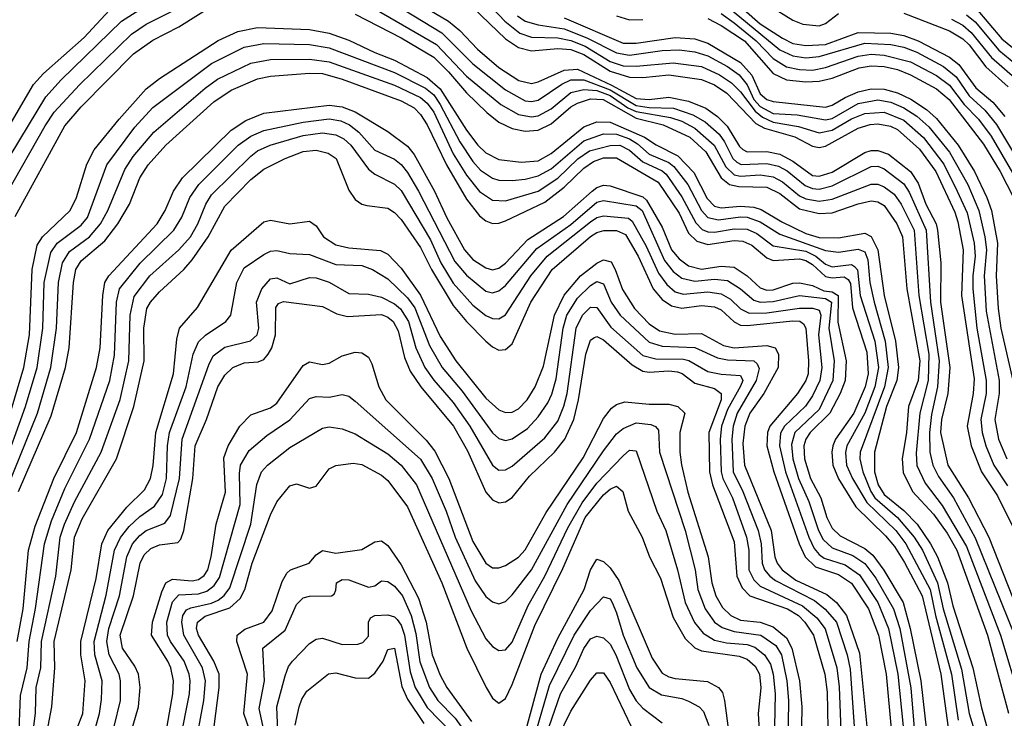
# Model space of a CAD drawing. Header units: inches. Extents: x 990535 to 1117859, y 769386 to 892122.
# Tile 665 of 1056: x 1091742 to 1094757, y 825535 to 827675. Entities that reach past the tile are written whole.
import ezdxf

# ---------------------------------------------------------------- set-up
doc = ezdxf.new("R2010")
doc.units = ezdxf.units.IN
doc.header["$MEASUREMENT"] = 0
doc.layers.add('B0892', color=7, linetype='Continuous')

msp = doc.modelspace()

# ---------------------------------------------------------------- linework, layer by layer
at = {"layer": 'B0892', "color": 5}
for points, elevation in [([(1092830, 827760.2), (1093034.7, 827634.7), (1093130, 827539.4), (1093230, 827459.5), (1093290, 827426.5), (1093310, 827424.2), (1093330, 827428.5), (1093402.4, 827477.6), (1093429.9, 827490), (1093470, 827490.9), (1093550, 827459.8), (1093630, 827412.3), (1093670, 827406), (1093744, 827404), (1093803.4, 827383.4), (1093841.4, 827361.4), (1093883.9, 827323.9), (1093900.7, 827300.7), (1093926.5, 827250), (1093938.5, 827238.5), (1093951.2, 827231.2), (1094030, 827234), (1094065.8, 827225.8), (1094092, 827212), (1094147.2, 827167.2), (1094170, 827157.8), (1094190, 827155.8), (1094230, 827165.8), (1094350, 827224.8), (1094370, 827225.7), (1094390, 827218.2), (1094450, 827171.9), (1094466.2, 827146.2), (1094518.6, 827030), (1094531, 826810), (1094557.6, 826630), (1094553, 826550), (1094534, 826466), (1094528.3, 826410), (1094529.6, 826350), (1094538.3, 826310), (1094555.8, 826275.8), (1094601.8, 826210), (1094668.2, 826088.2), (1094788.6, 825790)], 4660), ([(1093153.8, 827750), (1093228, 827670), (1093273.4, 827633.4), (1093310, 827621.6), (1093390, 827619), (1093430, 827610.9), (1093473.5, 827593.5), (1093550, 827547), (1093590, 827533.4), (1093630, 827532.6), (1093743, 827543), (1093830, 827531.6), (1093885.5, 827505.5), (1093921.8, 827481.8), (1093950, 827454.1), (1093994.3, 827394.3), (1094016.6, 827376.6), (1094050, 827360.5), (1094127.3, 827347.3), (1094190, 827327.7), (1094230, 827336), (1094290, 827370.6), (1094330, 827387.6), (1094390, 827391.3), (1094450, 827367.2), (1094510, 827313.8), (1094572.1, 827232.1), (1094613.4, 827150), (1094643.3, 827083.3), (1094665.1, 826990), (1094667.8, 826950), (1094660.7, 826890), (1094661.1, 826850), (1094673.5, 826730), (1094702, 826570), (1094701.8, 826530), (1094685.8, 826450), (1094689.2, 826410), (1094700.5, 826370), (1094725.4, 826310), (1094767, 826247)], 4740), ([(1093910, 827750.8), (1094010, 827661.9), (1094077.7, 827617.7), (1094110, 827602.1), (1094150, 827596.1), (1094210, 827598.6), (1094310, 827635.7), (1094410, 827633.7), (1094450, 827625.8), (1094493.6, 827610), (1094590, 827560.2), (1094617.8, 827537.8), (1094670, 827466.3), (1094721.8, 827421.8), (1094758.6, 827378.6)], 4880), ([(1091658.6, 827170), (1091821.9, 827438.1), (1091868.8, 827490), (1092053.6, 827670), (1092130, 827718.4)], 4660), ([(1091688.3, 827311.7), (1091784.2, 827475.8), (1091815.1, 827510), (1091939.4, 827620.6), (1092030, 827716.7)], 4680), ([(1091700.8, 827139.2), (1091820.2, 827350), (1091848.2, 827391.8), (1091925.1, 827474.9), (1092084.3, 827630), (1092130, 827661.2), (1092230, 827711.2)], 4640), ([(1091727.9, 827072.1), (1091880.4, 827350), (1091930, 827407.4), (1092091.1, 827570), (1092150, 827612), (1092230, 827653.2), (1092350, 827728.3)], 4620), ([(1092810, 827719.3), (1093018.3, 827598.3), (1093110, 827502), (1093215.2, 827415.2), (1093270, 827384.1), (1093310, 827377.4), (1093330, 827380.7), (1093370, 827401.8), (1093430, 827451.2), (1093470, 827461.3), (1093510, 827457.4), (1093550, 827442.2), (1093605, 827405), (1093630, 827393.4), (1093735.3, 827375.3), (1093770, 827363.5), (1093810, 827342.6), (1093869.2, 827290), (1093904.5, 827224.5), (1093930, 827200), (1093950, 827195), (1094010, 827199.2), (1094050, 827193.7), (1094078.6, 827178.6), (1094130, 827134.9), (1094150, 827125.9), (1094190, 827118.7), (1094230, 827124.6), (1094350, 827171.1), (1094370, 827170.6), (1094390, 827162.8), (1094420, 827140), (1094441.2, 827110), (1094481.5, 827030), (1094495.9, 826830), (1094526.4, 826650), (1094524.7, 826570), (1094498.3, 826470), (1094487.1, 826347.1), (1094489.7, 826309.7), (1094515.2, 826255.2), (1094566.9, 826186.9), (1094641.3, 826061.2), (1094746.1, 825790), (1094805.9, 825590)], 4640), ([(1092963.9, 827723.9), (1093055.8, 827670), (1093090, 827641.1), (1093144.1, 827584.1), (1093210, 827527.9), (1093271.2, 827488.8), (1093310, 827479.5), (1093330, 827483.9), (1093410, 827519.9), (1093450, 827522.7), (1093554.6, 827474.5), (1093630, 827432.9), (1093669.7, 827430.3), (1093730, 827437.1), (1093790, 827425.1), (1093843.8, 827403.8), (1093878.7, 827378.7), (1093908.9, 827348.9), (1093946.7, 827286.7), (1093957, 827277), (1093970, 827270), (1094030, 827270.6), (1094070, 827263.2), (1094110, 827241.9), (1094170, 827198), (1094190, 827195.7), (1094230, 827207.5), (1094330, 827268.1), (1094350, 827273.7), (1094370, 827274.1), (1094402.7, 827262.7), (1094470, 827210.1), (1094493.7, 827173.7), (1094517.4, 827110), (1094549.1, 827050), (1094553.2, 827030), (1094562.7, 826930), (1094562.4, 826810), (1094590.6, 826610), (1094584.5, 826530), (1094565.4, 826450), (1094562, 826410), (1094584.9, 826310), (1094647.7, 826210), (1094710.3, 826090), (1094857.4, 825717.4)], 4680), ([(1093131.2, 827711.2), (1093230, 827615.7), (1093270, 827589.8), (1093310, 827579.3), (1093390, 827586.1), (1093430, 827583.1), (1093470, 827568), (1093550, 827517.3), (1093610, 827498.6), (1093650, 827498.1), (1093730, 827506.3), (1093830, 827491.6), (1093870, 827475), (1093907.6, 827450), (1093996.3, 827356.3), (1094022.9, 827342.9), (1094115.5, 827315.5), (1094170, 827286.9), (1094190, 827283.1), (1094210, 827287.3), (1094310, 827342.2), (1094346.4, 827353.6), (1094370, 827355.6), (1094408.8, 827348.8), (1094430, 827338.7), (1094498.2, 827278.2), (1094547.9, 827210), (1094605.7, 827085.7), (1094615.6, 827055.6), (1094631.2, 826970), (1094626.7, 826830), (1094665.2, 826574.8), (1094662.2, 826530), (1094643.3, 826430), (1094655.5, 826370), (1094688, 826290), (1094736.2, 826216.1), (1094789.6, 826109.6)], 4720), ([(1093912.4, 827712.4), (1094070, 827582.3), (1094110, 827564.4), (1094150, 827558.2), (1094190, 827561.7), (1094330, 827602.7), (1094410, 827598.7), (1094450, 827590.4), (1094490, 827574.9), (1094571.1, 827531.1), (1094610, 827499.8), (1094650, 827441.7), (1094698.1, 827398.1), (1094733.7, 827353.7), (1094844.2, 827170)], 4860), ([(1094037.8, 827717.8), (1094110, 827673.3), (1094140.9, 827660.9), (1094190, 827655.8), (1094210, 827663.1), (1094250, 827693.4)], 4920), ([(1094670, 827709.6), (1094750, 827616.3), (1094831.5, 827550), (1094890, 827481.2), (1094948.8, 827368.7), (1095005.1, 827290), (1095079.4, 827139.4), (1095098.6, 827070), (1095125.7, 826925.7), (1095181.7, 826790), (1095230, 826713.9), (1095290, 826634.1), (1095330, 826590.1), (1095385.4, 826545.4), (1095410, 826531.8), (1095430, 826528), (1095570, 826556.9), (1095670, 826555.6), (1095744.1, 826560.5)], 4980), ([(1092770, 827691.7), (1092910, 827618.9), (1093010, 827560.4), (1093055.3, 827515.3), (1093110, 827450.8), (1093172.8, 827390), (1093210, 827360.5), (1093250, 827341.5), (1093290, 827332.8), (1093330, 827336.7), (1093370, 827355.8), (1093430, 827407.7), (1093450, 827419.5), (1093490, 827431.8), (1093529.4, 827430.6), (1093630, 827372.6), (1093712.3, 827352.3), (1093794.6, 827314.6), (1093843, 827270), (1093890.5, 827190.5), (1093915.5, 827170), (1093944.1, 827164.1), (1094030, 827162.3), (1094070, 827142.6), (1094130, 827095.7), (1094190, 827081.5), (1094230, 827083), (1094310, 827111.2), (1094350, 827119.9), (1094370, 827117), (1094390, 827105.4), (1094428.8, 827050), (1094445.9, 827010), (1094458.6, 826850), (1094499, 826630), (1094493.7, 826570), (1094463.6, 826490), (1094457.9, 826410), (1094444.4, 826330), (1094447.7, 826287.7), (1094476.8, 826230), (1094540.2, 826160.2), (1094582, 826102), (1094611.7, 826050), (1094705.7, 825790), (1094770, 825550.8)], 4620), ([(1093266.2, 827686.3), (1093290, 827670.3), (1093330, 827658.8), (1093410, 827646.2), (1093479.3, 827619.3), (1093570, 827573.5), (1093610, 827565.6), (1093710, 827580), (1093761.9, 827581.9), (1093810, 827576.2), (1093850, 827563.7), (1093910, 827531.6), (1093945.8, 827505.8), (1093970, 827475.2), (1093990.9, 827430), (1094010, 827409.3), (1094050, 827387.8), (1094122.8, 827382.8), (1094210, 827367.6), (1094230, 827372.2), (1094310, 827417.6), (1094370, 827429.1), (1094410, 827422.4), (1094450, 827405.2), (1094490, 827379.5), (1094526.3, 827346.3), (1094589.3, 827269.3), (1094645.7, 827170), (1094679.1, 827090), (1094697.7, 827010), (1094702.7, 826970), (1094696.2, 826890), (1094702, 826782), (1094741.8, 826570), (1094741.7, 826530), (1094728.1, 826450), (1094739.3, 826390), (1094765.2, 826330)], 4760), ([(1093410, 827680.7), (1093590, 827602.5), (1093630, 827602.6), (1093750, 827620.6), (1093810, 827615.6), (1093850, 827602.9), (1093950, 827543.8), (1093984.4, 827504.4), (1094010, 827448.1), (1094030, 827430.5), (1094050, 827424), (1094210, 827407.2), (1094230, 827412.7), (1094270, 827436.6), (1094310, 827453.8), (1094350, 827463.4), (1094390, 827461.8), (1094430, 827450.9), (1094471, 827431), (1094519.4, 827399.4), (1094550, 827371.8), (1094616.6, 827290), (1094665.7, 827210), (1094704.4, 827130), (1094717.9, 827090), (1094736.3, 826990), (1094732.9, 826890), (1094738.2, 826790), (1094747.2, 826730), (1094783.2, 826570)], 4780), ([(1093570, 827686.3), (1093610, 827674.2), (1093650, 827675.3)], 4820), ([(1093850, 827677.9), (1093890, 827657.2), (1093962, 827610), (1094050, 827510.3), (1094090, 827490.6), (1094150, 827484.6), (1094190, 827486.1), (1094230, 827495.4), (1094313.2, 827526.8), (1094350, 827532.9), (1094390, 827531.1), (1094430, 827522.2), (1094470, 827506.1), (1094550, 827462.5), (1094588.7, 827430), (1094693.5, 827293.5), (1094744.3, 827210), (1094785.1, 827130)], 4820), ([(1093890, 827693.7), (1093930, 827665.5), (1093998, 827610), (1094050, 827555.6), (1094090, 827529.8), (1094130, 827521.9), (1094170, 827520.2), (1094210, 827528.3), (1094310, 827562.7), (1094350, 827568.8), (1094390, 827566.5), (1094470, 827545.3), (1094550, 827503.4), (1094590, 827474.5), (1094634.7, 827414.7), (1094678.9, 827370), (1094717.6, 827317.6), (1094815.6, 827150)], 4840), ([(1094450, 827694.6), (1094590, 827640.2), (1094630, 827616.1), (1094650, 827598), (1094700.6, 827530), (1094769.5, 827469.5)], 4920), ([(1094596.1, 827676.1), (1094630, 827657.7), (1094655.5, 827635.5), (1094718.4, 827558.4), (1094790, 827496.7), (1094830, 827450.1), (1094950, 827249.4), (1094977.6, 827190), (1095027, 827050), (1095050.9, 826870), (1095061.5, 826830), (1095085.3, 826770), (1095210, 826527.1), (1095270, 826454.5), (1095330, 826405), (1095370, 826388.5), (1095390, 826390.5), (1095410, 826400.6), (1095470.2, 826449.8), (1095530, 826478.5), (1095570, 826490.7), (1095767.5, 826484.8)], 4940), ([(1094642.1, 827690), (1094667.7, 827667.7), (1094740.9, 827580.9), (1094810, 827524), (1094850, 827479.9), (1094883.1, 827430), (1094930, 827338.6), (1094974, 827274), (1095056.1, 827090), (1095090, 826893.7), (1095130, 826783.3), (1095156.7, 826730), (1095244.2, 826590), (1095290, 826531.6), (1095332.5, 826492.5), (1095371.7, 826471.7), (1095410, 826466.5), (1095526.5, 826513.5), (1095570, 826524), (1095670, 826518.6), (1095750, 826522.9), (1095755.9, 826522.4)], 4960), ([(1091708.3, 826451.7), (1091755.2, 826610), (1091772.1, 826710), (1091780.4, 826910), (1091795.6, 826984.4), (1091811.6, 827010), (1091896.6, 827090), (1091915.9, 827130), (1091947.9, 827232.1), (1091970, 827275.7), (1092046.4, 827370), (1092130, 827463), (1092170, 827495), (1092350, 827610.6), (1092410, 827638.5), (1092470, 827651.1), (1092630, 827645.1), (1092690, 827633.6), (1092750, 827612.4), (1092830, 827574), (1092890, 827551), (1092990, 827497.9), (1093030, 827462.7), (1093110, 827336.2), (1093145.3, 827290), (1093170, 827267.1), (1093210, 827246.7), (1093278, 827238.1), (1093330, 827242.6), (1093370, 827265.2), (1093470, 827347), (1093510, 827361.6), (1093550, 827360.8), (1093655.4, 827315.4), (1093691.4, 827291.4), (1093757.7, 827257.7), (1093806.4, 827206.4), (1093847.1, 827127.1), (1093870, 827104.1), (1093890, 827099), (1093950, 827103.9), (1093990, 827101), (1094013.1, 827093.1), (1094076, 827056), (1094150, 827020.3), (1094190, 827008), (1094250, 827006.2), (1094330, 827021), (1094350, 827011.2), (1094369.7, 826969.7), (1094389.9, 826829.9), (1094424.5, 826690), (1094433.1, 826610), (1094427.9, 826570), (1094396.7, 826490), (1094360.1, 826350), (1094360.1, 826290), (1094371.4, 826250), (1094390, 826220.8), (1094450, 826171.3), (1094490.6, 826130), (1094531.3, 826070), (1094552.5, 826030), (1094583, 825950), (1094599.7, 825879.7), (1094661.1, 825690), (1094687.1, 825567.1), (1094730, 825413.5)], 4580), ([(1091614.5, 826085.5), (1091760.5, 826490), (1091795.4, 826610), (1091813, 826730), (1091817.2, 826870), (1091837.9, 826962.1), (1091857.4, 826990), (1091930, 827045.1), (1091950, 827068.5), (1092009.6, 827230.4), (1092094.6, 827345.4), (1092150, 827405.7), (1092330, 827540.4), (1092429.4, 827590.6), (1092490, 827601.6), (1092630, 827598.5), (1092690, 827588.9), (1092890, 827512.7), (1092985.3, 827465.3), (1093010, 827444.8), (1093030, 827415.4), (1093090, 827300.9), (1093130, 827240.3), (1093153.6, 827213.6), (1093190, 827189.4), (1093210, 827183.2), (1093250, 827181.7), (1093290, 827186.2), (1093330, 827196.8), (1093370, 827218.4), (1093470, 827304), (1093530, 827324.9), (1093570, 827324.5), (1093610, 827309.6), (1093634.5, 827294.5), (1093670, 827262.8), (1093730, 827236.9), (1093745.3, 827225.3), (1093787.9, 827170), (1093830, 827090.7), (1093850, 827068.5), (1093881.7, 827061.7), (1093950, 827071.4), (1093970.3, 827070.3), (1094010, 827055.6), (1094070, 827017.7), (1094210, 826967.5), (1094250, 826962.9), (1094310, 826971.5), (1094330, 826963.3), (1094339.3, 826939.3), (1094345.2, 826870), (1094358.5, 826810), (1094393, 826690), (1094401.8, 826610), (1094390.5, 826550), (1094316.1, 826350), (1094314.9, 826330), (1094324, 826290), (1094348.3, 826230), (1094361, 826210), (1094430.5, 826150), (1094481.7, 826090), (1094507.3, 826050), (1094552.8, 825950), (1094570.6, 825870), (1094626, 825686), (1094650, 825550), (1094692.5, 825410)], 4560), ([(1091707.7, 826250), (1091796.6, 826470), (1091838, 826610), (1091855, 826730), (1091860.6, 826870), (1091873.2, 826930), (1091895.1, 826964.8), (1091955.7, 827010), (1091990, 827049.3), (1092011.8, 827090), (1092063.9, 827216.1), (1092090, 827255.4), (1092153.4, 827330), (1092310, 827464.9), (1092347.6, 827492.4), (1092450, 827541.2), (1092510, 827552.5), (1092630, 827553.8), (1092690, 827545.5), (1092890, 827474), (1092970, 827436.9), (1092990, 827419.4), (1093010, 827391), (1093070, 827264.3), (1093110, 827198.7), (1093150, 827148.3), (1093190, 827122.3), (1093230, 827120.4), (1093330, 827149.6), (1093390, 827189.6), (1093451.5, 827248.5), (1093487.3, 827272.7), (1093550, 827289.3), (1093580.2, 827290), (1093610, 827274.8), (1093650, 827239.2), (1093710, 827211.8), (1093721.8, 827201.8), (1093770, 827132.1), (1093812.9, 827052.9), (1093832.4, 827032.4), (1093850, 827025.5), (1093870, 827024.4), (1093930, 827034.3), (1093970, 827032.9), (1093999.4, 827019.4), (1094050, 826982.4), (1094150, 826966), (1094180.2, 826950), (1094210, 826926.1), (1094230, 826918), (1094290, 826924.5), (1094298.9, 826918.9), (1094308.3, 826908.3), (1094316.3, 826830), (1094360.8, 826690), (1094372, 826610), (1094361.2, 826550), (1094330.2, 826469.8), (1094275.4, 826370), (1094270.7, 826349.3), (1094274.4, 826310), (1094292.4, 826270), (1094336.3, 826196.3), (1094424.8, 826110), (1094455.9, 826070), (1094530.3, 825930), (1094547, 825850), (1094595.4, 825670), (1094616.1, 825530)], 4540), ([(1091739, 826230), (1091838.9, 826461.1), (1091882.1, 826610), (1091894.2, 826670), (1091906.6, 826870), (1091913.7, 826910), (1091930, 826936.2), (1092003, 826997), (1092042.8, 827050), (1092078.3, 827110), (1092109.9, 827190), (1092135.4, 827230), (1092189.9, 827290), (1092336.7, 827423.3), (1092390, 827458.9), (1092470, 827493.1), (1092510, 827501.6), (1092630, 827510.5), (1092670, 827509.6), (1092730, 827492.5), (1092910, 827425.7), (1092950, 827404.4), (1092970, 827384), (1092990, 827352.8), (1093048.9, 827230), (1093110, 827124.9), (1093150, 827073.9), (1093170, 827058.7), (1093190, 827050.8), (1093210, 827051.1), (1093230, 827058.8), (1093350, 827116.2), (1093410, 827162.1), (1093470, 827219.9), (1093499.3, 827240.7), (1093530, 827251.8), (1093570, 827252.1), (1093697, 827177), (1093761.9, 827081.9), (1093790, 827020.9), (1093816.2, 826996.2), (1093850, 826986), (1093930, 826998.4), (1093956.3, 826996.3), (1093984.4, 826984.4), (1094030, 826945.7), (1094050, 826936.9), (1094130, 826942.3), (1094150, 826937.3), (1094170, 826924.8), (1094210, 826888), (1094230, 826884.3), (1094266.8, 826886.8), (1094279.3, 826879.3), (1094286.6, 826866.6), (1094292.4, 826792.4), (1094336.2, 826656.1), (1094340.3, 826590), (1094331.1, 826550), (1094296.7, 826470), (1094241, 826390), (1094232.7, 826370), (1094228.8, 826350), (1094232.3, 826310), (1094250, 826268.6), (1094302.6, 826182.6), (1094393.9, 826093.9), (1094421.3, 826061.3), (1094452.3, 826012.3), (1094505.9, 825910), (1094562.9, 825670), (1094586, 825506)], 4520), ([(1091734.2, 825770), (1091752.4, 825870), (1091768.8, 826050), (1091790, 826124.1), (1091846.7, 826270), (1091916, 826410), (1091977.7, 826610), (1091988.5, 826670), (1091996.5, 826830), (1092003.2, 826870), (1092015.3, 826890), (1092162.8, 827050), (1092188.1, 827090), (1092213.3, 827150), (1092240.6, 827190), (1092390, 827336.7), (1092434.3, 827365.7), (1092490, 827388.5), (1092690, 827413.4), (1092730, 827408.1), (1092770, 827392.6), (1092870, 827332.1), (1092930, 827287.3), (1092950, 827261.8), (1093012.4, 827150), (1093050, 827067.5), (1093103.9, 826970), (1093130, 826940.4), (1093170, 826914.4), (1093190, 826909.1), (1093210, 826913.8), (1093230, 826929.1), (1093298.4, 827001.6), (1093407.7, 827072.3), (1093495.3, 827150), (1093510, 827160.8), (1093530, 827167.5), (1093550, 827166.3), (1093650, 827132.1), (1093662.1, 827122.1), (1093710, 827039.2), (1093738.2, 826970), (1093762.1, 826942.1), (1093790, 826921.3), (1093830, 826910.4), (1093890, 826920.2), (1093930, 826916.7), (1093969.7, 826890), (1094010, 826853.5), (1094030, 826846.4), (1094050, 826847.7), (1094110, 826868.1), (1094130, 826869.3), (1094170, 826860.6), (1094204.5, 826844.5), (1094230, 826841.7), (1094248.5, 826830), (1094247.9, 826747.9), (1094272.9, 826630), (1094270.2, 826570), (1094255.2, 826530), (1094222.8, 826470), (1094163.3, 826410), (1094149.6, 826390), (1094143.6, 826370), (1094145.4, 826330), (1094163.7, 826270), (1094195.4, 826210), (1094214, 826150), (1094230, 826117.6), (1094254.3, 826094.3), (1094330, 826055.1), (1094354.8, 826034.8), (1094388.6, 825988.6), (1094447.6, 825890), (1094468.8, 825810), (1094501.9, 825650), (1094542.9, 825290)], 4480), ([(1091740.1, 825470), (1091744.9, 825604.9), (1091764.9, 825690), (1091771.5, 825770), (1091791.1, 825871.1), (1091818, 826070), (1091839.7, 826139.7), (1091880.7, 826239.3), (1091956.4, 826390), (1092017.8, 826570), (1092033, 826647), (1092039.1, 826810), (1092048.3, 826850), (1092111.1, 826928.9), (1092214.3, 827030), (1092238.9, 827070), (1092263.6, 827130), (1092290.9, 827170), (1092411.1, 827290), (1092450, 827317.9), (1092490, 827335.8), (1092610, 827360.6), (1092690, 827370.7), (1092725.3, 827365.3), (1092752.5, 827352.5), (1092780.5, 827330), (1092830, 827275), (1092890, 827247.6), (1092910.8, 827230.8), (1092930, 827207.2), (1092963.3, 827150), (1093074.6, 826934.6), (1093110, 826891.8), (1093170, 826842.9), (1093190, 826838.2), (1093210, 826844.3), (1093230, 826860.3), (1093326, 826974), (1093430, 827047.3), (1093510, 827115.6), (1093530, 827121), (1093630, 827104.5), (1093648, 827090), (1093717.2, 826937.2), (1093743.7, 826903.7), (1093770, 826882.9), (1093810, 826873.8), (1093870, 826880.1), (1093910, 826875.7), (1093950, 826850.1), (1093990, 826816), (1094009.9, 826809.9), (1094050, 826811.7), (1094130, 826830), (1094210, 826821), (1094227.9, 826810), (1094220.4, 826730), (1094236, 826630), (1094232.2, 826570), (1094190, 826480.4), (1094116.1, 826410), (1094106.2, 826373.8), (1094110, 826330), (1094127.7, 826270), (1094159.3, 826199.3), (1094188.2, 826110), (1094202.5, 826082.5), (1094230, 826057.6), (1094293.4, 826033.4), (1094330, 826009.3), (1094364.4, 825964.4), (1094418.2, 825870), (1094437.5, 825810), (1094471.4, 825628.6), (1094500.4, 825270)], 4460), ([(1091780.6, 825470), (1091790.7, 825550.7), (1091792.5, 825630), (1091807, 825690), (1091809.4, 825770), (1091852.6, 825970), (1091866.5, 826090), (1091879.3, 826130), (1091910, 826197.8), (1091991.8, 826350), (1092050, 826511.8), (1092076.6, 826630), (1092080.1, 826770), (1092093, 826827), (1092140.5, 826890), (1092229.8, 826970.2), (1092264.9, 827010), (1092288, 827050), (1092311.9, 827110), (1092330, 827138.1), (1092450, 827256.8), (1092470, 827272.7), (1092509.4, 827290.6), (1092610, 827320.1), (1092670, 827328.4), (1092710, 827322.4), (1092734.8, 827310), (1092756.8, 827290), (1092810, 827216.7), (1092830, 827201.6), (1092890, 827171.3), (1092910, 827151.4), (1093000.4, 827000.4), (1093032.3, 826930), (1093070, 826867.9), (1093130, 826800.1), (1093170, 826768.3), (1093190, 826759.5), (1093210, 826758.7), (1093230, 826771.2), (1093307.2, 826890), (1093357.8, 826950), (1093490, 827055.5), (1093510, 827069.4), (1093530, 827074.4), (1093606.8, 827066.8), (1093618, 827058), (1093661.2, 826981.2), (1093698.1, 826898.1), (1093723.5, 826863.5), (1093750, 826840.8), (1093773.8, 826833.8), (1093850, 826841), (1093890, 826835.5), (1093918.7, 826818.7), (1093950, 826789.2), (1093976.3, 826776.3), (1094030, 826777.2), (1094130, 826791.5), (1094171.3, 826791.3), (1094190, 826785.1), (1094195.4, 826770), (1094188.1, 826710), (1094198.8, 826610), (1094192.5, 826570), (1094170, 826523), (1094149, 826491), (1094083.9, 826430), (1094071.9, 826408.1), (1094069.5, 826370), (1094087.3, 826290), (1094158.6, 826090), (1094175, 826055), (1094190, 826036.5), (1094205.9, 826025.9), (1094270, 826004.8), (1094314.4, 825974.4), (1094370.6, 825890), (1094402.9, 825810), (1094431.4, 825670), (1094448.2, 825510)], 4440), ([(1091807.2, 825392.8), (1091840.7, 825570), (1091849.5, 825690), (1091848.2, 825770), (1091900.1, 825990), (1091910.2, 826090), (1091933.7, 826146.3), (1092038.3, 826330), (1092092.1, 826490), (1092123.2, 826630), (1092122.1, 826730), (1092131.4, 826790), (1092142.4, 826810), (1092170, 826841.7), (1092244.8, 826910), (1092270, 826938.8), (1092319.2, 827010), (1092370, 827104), (1092450, 827184.8), (1092490, 827217.4), (1092555.4, 827250), (1092610, 827270.9), (1092650, 827274.7), (1092686.4, 827266.4), (1092711.6, 827250), (1092750, 827152.8), (1092770, 827123.9), (1092790, 827109.6), (1092805.3, 827105.3), (1092870, 827097), (1092890, 827083.8), (1092910, 827062.4), (1092970, 826976.6), (1093002.9, 826910), (1093070, 826799.7), (1093110, 826750.8), (1093170, 826690.5), (1093190, 826672.6), (1093210, 826663.1), (1093230, 826664.3), (1093250, 826682.4), (1093307.6, 826810), (1093373.1, 826910), (1093490, 827010.3), (1093510, 827022.6), (1093531.3, 827028.7), (1093570, 827029), (1093597, 827017), (1093636.6, 826950), (1093682.5, 826850), (1093710, 826817.6), (1093738.5, 826798.5), (1093770, 826791.3), (1093830, 826799.9), (1093870, 826795.8), (1093890, 826785.9), (1093930, 826749.6), (1093950, 826739.5), (1093970, 826737.7), (1094110, 826752.8), (1094131.1, 826751.1), (1094143, 826743), (1094150, 826730), (1094157.8, 826630), (1094156.3, 826590), (1094149.3, 826570), (1094124.6, 826530), (1094039.7, 826430), (1094032.4, 826410), (1094030, 826370), (1094051.2, 826290), (1094129.2, 826069.2), (1094148, 826030), (1094178.8, 825998.8), (1094250, 825975.3), (1094290, 825948.7), (1094341.6, 825870), (1094371.9, 825790), (1094395.9, 825670), (1094411.6, 825491.6)], 4420), ([(1091866.3, 825370), (1091935.8, 825550), (1091942.4, 825650), (1091929.7, 825730), (1091929.8, 825770), (1091976.7, 825963.3), (1091993.4, 826070), (1092012.6, 826110), (1092070, 826181.7), (1092124.9, 826235.1), (1092143.3, 826270), (1092150.8, 826309.2), (1092158.7, 826410), (1092213.4, 826590), (1092223.8, 826696.2), (1092231.2, 826730), (1092286.6, 826793.4), (1092390, 826968.5), (1092490, 827055.3), (1092510, 827060.7), (1092570, 827049.2), (1092630, 827057.5), (1092650, 827043.8), (1092672.7, 827010), (1092710, 826985.3), (1092750, 826975.6), (1092847.4, 826967.4), (1092870, 826957), (1092910, 826913.9), (1092970, 826831.1), (1093030, 826704.6), (1093077.8, 826630), (1093170, 826515.2), (1093210, 826480.3), (1093230, 826471.8), (1093250, 826472.3), (1093270, 826482.8), (1093296, 826510), (1093321.1, 826550), (1093346.1, 826613.9), (1093379.6, 826770), (1093409.2, 826830.8), (1093459.9, 826890), (1093510, 826929.5), (1093530, 826939.4), (1093553.1, 826933.1), (1093565.9, 826910), (1093588, 826848), (1093625.2, 826790), (1093670, 826742.8), (1093701.8, 826721.8), (1093750, 826711.2), (1093830, 826713.7), (1093897.3, 826677.3), (1093929.7, 826669.7), (1094030, 826677.3), (1094055.7, 826670), (1094066.2, 826650), (1094065, 826610), (1094020.7, 826530), (1093978.6, 826470), (1093963, 826430), (1093956.8, 826376.8), (1093962, 826310), (1094043.4, 826110), (1094054.9, 826030), (1094062.3, 826010), (1094077.4, 825990), (1094118.7, 825958.7), (1094213.9, 825913.9), (1094243.5, 825890), (1094273.8, 825850), (1094314.3, 825734.3), (1094336.7, 825510)], 4380), ([(1091975.1, 825510), (1091986.9, 825550), (1091993.2, 825593.2), (1091994.3, 825650), (1091972.1, 825730), (1091970.7, 825770), (1092007.2, 825912.8), (1092032.4, 826050), (1092050.9, 826089.1), (1092077.8, 826122.2), (1092110, 826153.2), (1092155.3, 826184.7), (1092179.1, 826220.9), (1092191.8, 826270), (1092194.7, 826370), (1092201.4, 826410), (1092251.8, 826550), (1092273.9, 826650), (1092290, 826688.2), (1092311.2, 826708.8), (1092373.8, 826750), (1092388.7, 826770), (1092406.9, 826870), (1092430, 826914.3), (1092490, 826955.2), (1092510, 826965.3), (1092530, 826967.9), (1092570, 826958.5), (1092630, 826955.6), (1092710, 826924.6), (1092790, 826921.9), (1092822.5, 826910), (1092870, 826880.7), (1092930, 826823.3), (1092952.4, 826792.4), (1092996.9, 826676.9), (1093035.8, 826610), (1093097.1, 826537.2), (1093190, 826409.2), (1093210, 826391.9), (1093230, 826386.1), (1093250, 826390.9), (1093296.8, 826423.2), (1093330, 826458.3), (1093359.1, 826500.9), (1093372, 826528), (1093385.4, 826574.6), (1093406.2, 826730), (1093417.8, 826770), (1093450, 826821.5), (1093490, 826860.2), (1093510, 826872.7), (1093530, 826865.7), (1093554, 826810), (1093580.9, 826770), (1093670, 826686.9), (1093710, 826674.9), (1093810, 826670.5), (1093878.7, 826638.7), (1093910, 826632.9), (1093990, 826630.3), (1094000.9, 826620.9), (1094006.6, 826606.6), (1093997.7, 826570), (1093939.6, 826470), (1093927.3, 826430), (1093922.6, 826390), (1093927.1, 826290), (1093956.8, 826230), (1094003.9, 826110), (1094012.7, 826070), (1094015.8, 826010), (1094023, 825990), (1094039.1, 825970), (1094057.2, 825957.2), (1094175.7, 825895.6), (1094209.3, 825869.4), (1094243.1, 825830), (1094276.3, 825730), (1094285.8, 825685.8), (1094297.4, 825510)], 4360), ([(1092031.1, 825510), (1092050.7, 825589.3), (1092051.4, 825650), (1092046.7, 825670), (1092016.5, 825730), (1092009.6, 825770), (1092015.2, 825810), (1092048.3, 825910), (1092070.6, 826030), (1092087.8, 826070), (1092110, 826095.1), (1092130, 826110.1), (1092187.2, 826132.8), (1092204, 826156), (1092232.1, 826270), (1092239.8, 826390), (1092321.9, 826618.1), (1092335.1, 826644.9), (1092370, 826672), (1092448.8, 826691.2), (1092469, 826710), (1092474.3, 826730), (1092467.2, 826810), (1092483.7, 826850), (1092510, 826880.8), (1092530, 826884.1), (1092570, 826865.3), (1092630, 826885), (1092650, 826884), (1092690, 826871), (1092750, 826836.4), (1092810, 826834.5), (1092850, 826825.4), (1092890, 826804.8), (1092908.7, 826788.7), (1092933.3, 826750), (1092955.3, 826670), (1092983.2, 826610), (1093010.8, 826570.8), (1093070, 826501.9), (1093120.9, 826430), (1093190, 826310.1), (1093210, 826295.6), (1093230, 826295.7), (1093250, 826307), (1093350, 826394.5), (1093390, 826445.5), (1093408.9, 826491.1), (1093418.3, 826530), (1093446, 826730), (1093466.2, 826770), (1093490, 826794), (1093510, 826792.9), (1093552.9, 826732.9), (1093650, 826646.3), (1093690, 826635.6), (1093774.7, 826634.7), (1093791, 826631), (1093850, 826597.6), (1093890, 826589.3), (1093950, 826584.8), (1093956.3, 826570), (1093950, 826552.6), (1093910, 826481), (1093891.6, 826430), (1093887.4, 826390), (1093890.5, 826290.5), (1093895.7, 826270), (1093925.1, 826210), (1093968.4, 826090), (1093975.3, 826050), (1093975.4, 825990), (1093990, 825959.1), (1094010, 825939.5), (1094139.2, 825879.2), (1094182.9, 825842.9), (1094208.9, 825808.9), (1094245, 825690), (1094251.6, 825631.6), (1094257.8, 825470)], 4340), ([(1092082.2, 825490), (1092105.7, 825570), (1092111.6, 825630), (1092106.5, 825670), (1092095.3, 825695.3), (1092057.2, 825750), (1092050, 825790), (1092090.4, 825910), (1092111.4, 826010), (1092123.7, 826036.3), (1092144.3, 826055.7), (1092170, 826066.2), (1092226.3, 826073.7), (1092236.2, 826083.8), (1092244.5, 826110), (1092272, 826270), (1092280.1, 826370), (1092313.9, 826450), (1092349.2, 826550.8), (1092370, 826586.1), (1092394.9, 826610), (1092430, 826623.8), (1092472.8, 826627.2), (1092490, 826634.1), (1092503.5, 826650), (1092514.3, 826670), (1092525.3, 826710), (1092527.1, 826792.9), (1092534.9, 826805.1), (1092550, 826811.4), (1092670, 826796.3), (1092713.6, 826773.6), (1092745.9, 826765.9), (1092850, 826772), (1092870, 826763.6), (1092885.8, 826750), (1092901.4, 826721.4), (1092920.4, 826640.4), (1092937.9, 826597.9), (1092970.5, 826550.5), (1093070.5, 826430), (1093113.9, 826353.9), (1093170, 826227.3), (1093190, 826204.3), (1093210, 826194.7), (1093230, 826198.1), (1093250, 826211.6), (1093303.2, 826276.8), (1093379.6, 826350), (1093411.9, 826390), (1093439.1, 826450), (1093453.5, 826510), (1093476.3, 826650), (1093490, 826693), (1093500, 826700), (1093510, 826704.3), (1093530, 826694.7), (1093618.2, 826618.2), (1093650, 826598.7), (1093670, 826595.1), (1093730, 826599.2), (1093756.6, 826596.6), (1093771.4, 826591.4), (1093810, 826562), (1093870, 826545.1), (1093890, 826530), (1093890.8, 826510), (1093852.7, 826410), (1093854.8, 826290), (1093864.1, 826250), (1093930, 826076), (1093937.9, 825970), (1093954.4, 825934.4), (1093978.1, 825910), (1094093.3, 825870), (1094126.7, 825850), (1094146.1, 825830), (1094173.3, 825790), (1094208, 825670), (1094214.8, 825614.8), (1094217.7, 825450)], 4320), ([(1092186.4, 825470), (1092211.5, 825610), (1092212.8, 825650), (1092205.3, 825690), (1092196.2, 825710), (1092145.6, 825790), (1092148.6, 825830), (1092177.3, 825922.7), (1092190, 825950.1), (1092210, 825960.9), (1092270, 825956.1), (1092290, 825959.9), (1092307.6, 825972.4), (1092318.5, 825990), (1092328.7, 826030), (1092343.5, 826130), (1092372, 826228), (1092367.5, 826332.5), (1092381, 826370), (1092416.2, 826430), (1092450, 826464.2), (1092510, 826486.1), (1092530, 826499.9), (1092610, 826615.7), (1092630, 826626.5), (1092670, 826618.5), (1092690, 826623.3), (1092730, 826645.5), (1092770, 826656.1), (1092790, 826654), (1092810, 826641.2), (1092820.8, 826620.8), (1092842.1, 826550), (1092863.7, 826510), (1092986.8, 826386.8), (1093013.1, 826353.1), (1093055.9, 826270), (1093130, 826076.6), (1093170, 826010.1), (1093190, 825996.4), (1093210, 825995.7), (1093230, 826002.8), (1093270, 826028.4), (1093290, 826051.1), (1093354.5, 826165.5), (1093467.3, 826332.7), (1093530, 826453), (1093554.9, 826485.1), (1093570, 826496.3), (1093595.8, 826504.2), (1093670, 826497), (1093730, 826497.5), (1093758, 826490), (1093779.2, 826470), (1093763.3, 826410), (1093763.5, 826350), (1093768.6, 826311.4), (1093788, 826228), (1093851, 826030), (1093861.3, 825950), (1093873.9, 825910), (1093894.9, 825874.9), (1093920.1, 825850), (1093950, 825835.6), (1094010, 825829.5), (1094050, 825815.7), (1094090, 825781.8), (1094106.5, 825750), (1094129.8, 825650), (1094137.2, 825570), (1094135.8, 825450)], 4280), ([(1092234, 825466), (1092262.5, 825610), (1092264.3, 825650), (1092261.6, 825670), (1092246.3, 825710), (1092204.2, 825770), (1092195, 825790), (1092192.7, 825830), (1092210, 825892.1), (1092230, 825913.3), (1092290, 825916.7), (1092315.8, 825924.2), (1092338.2, 825941.8), (1092353.7, 825966.3), (1092417.5, 826190), (1092414.9, 826285.1), (1092418.5, 826310), (1092445, 826355), (1092499, 826401), (1092570, 826448.8), (1092630, 826515), (1092650, 826520.9), (1092690, 826518.3), (1092730, 826526.9), (1092750, 826521.6), (1092770, 826506.6), (1092970, 826329.2), (1093005.3, 826270), (1093048.3, 826170), (1093076.3, 826090), (1093136.7, 825956.7), (1093170, 825907.9), (1093190, 825892.3), (1093210, 825886.1), (1093230, 825893.3), (1093250, 825913), (1093310, 825989.7), (1093419, 826190), (1093530, 826354.1), (1093570, 826406), (1093590, 826422.4), (1093630, 826440.1), (1093675.2, 826435.2), (1093689.1, 826429.1), (1093698, 826418), (1093701.5, 826350), (1093780, 826110), (1093810.8, 825990), (1093818.5, 825930), (1093841.4, 825870), (1093870, 825830.1), (1093893.1, 825813.1), (1093930, 825801), (1094012.1, 825790), (1094058.1, 825758.1), (1094074.9, 825730), (1094091.7, 825650), (1094096.6, 825590), (1094094.6, 825450)], 4260), ([(1092279, 825441), (1092306, 825590), (1092311.1, 825650), (1092302.2, 825690), (1092244.8, 825790), (1092238.8, 825830), (1092242, 825850), (1092253.1, 825866.9), (1092266, 825874), (1092330, 825887.7), (1092350, 825897.5), (1092368.4, 825911.6), (1092385.4, 825934.6), (1092449.7, 826130), (1092468.7, 826251.3), (1092483.2, 826290), (1092501, 826310), (1092570, 826364.6), (1092670, 826423.4), (1092690, 826427.7), (1092730, 826422.1), (1092770, 826406.8), (1092870, 826345.2), (1092910.9, 826310), (1092957, 826250), (1093124.5, 825864.5), (1093170, 825778.1), (1093190, 825755.3), (1093210, 825742.5), (1093230, 825744.6), (1093250, 825768.8), (1093298.9, 825881.1), (1093350, 825970.1), (1093421, 826119), (1093464.9, 826195.1), (1093510, 826255.3), (1093590, 826339), (1093610, 826356.8), (1093630, 826354), (1093693.8, 826170), (1093721.3, 826110), (1093756.8, 825990), (1093779.9, 825890), (1093808.6, 825828.6), (1093835.7, 825795.7), (1093870, 825774.8), (1093906.3, 825766.4), (1093970, 825761), (1093993.3, 825753.3), (1094022.9, 825730), (1094041.3, 825701.3), (1094049.9, 825669.9), (1094055.7, 825610), (1094051.2, 825410)], 4240), ([(1092337.9, 825510), (1092353, 825630), (1092352.9, 825670), (1092336.6, 825710), (1092289.3, 825790), (1092284.1, 825810), (1092287.1, 825830), (1092310, 825847.7), (1092386, 825874), (1092417.5, 825902.5), (1092432.2, 825930), (1092453.9, 826010), (1092510, 826158.4), (1092530, 826197.7), (1092570, 826247), (1092590, 826253.2), (1092630, 826239.8), (1092650, 826245.9), (1092690, 826299), (1092710, 826309.4), (1092763.4, 826316.6), (1092790, 826312.4), (1092850, 826280.1), (1092870, 826263.6), (1092930, 826182.7), (1093035.4, 825950), (1093111.7, 825750), (1093170.5, 825630), (1093190, 825596.6), (1093210, 825581.1), (1093230, 825595.9), (1093250, 825638.5), (1093320.1, 825819.9), (1093405.6, 825994.4), (1093474.2, 826150), (1093530, 826219.1), (1093550, 826237), (1093570, 826245.7), (1093589.3, 826229.3), (1093606, 826170), (1093648.8, 826090), (1093670.5, 826030), (1093704.1, 825964.1), (1093743.7, 825843.7), (1093779.7, 825779.7), (1093810, 825750.7), (1093830, 825742.2), (1093945.4, 825725.4), (1093970, 825716.6), (1093994.6, 825694.6), (1094007.4, 825670), (1094011.8, 825628.2), (1094004.1, 825550), (1094010.9, 825430)], 4220), ([(1092456, 825470), (1092429, 825550), (1092440.2, 825670), (1092407.7, 825770), (1092408, 825790), (1092431.8, 825808.2), (1092490, 825830.1), (1092515.4, 825864.6), (1092545.6, 825954.4), (1092560.8, 825979.2), (1092572, 825990), (1092629.2, 826010.8), (1092650, 826035.8), (1092670, 826048.7), (1092710, 826040.9), (1092790, 826052.2), (1092830, 826075.7), (1092850, 826078.5), (1092870, 826064.1), (1092910, 826005.5), (1092963.1, 825903.1), (1092986.7, 825830), (1093005.4, 825730), (1093030, 825667.3), (1093050.1, 825630), (1093125.5, 825525.5)], 4180), ([(1093289.8, 825490), (1093339.1, 825670), (1093390, 825781), (1093471.3, 825930), (1093490, 825990.2), (1093510, 826022.1), (1093530, 826015.7), (1093550, 825996.3), (1093576.9, 825956.9), (1093679.2, 825719.2), (1093710, 825673.2), (1093730, 825661.8), (1093750, 825657.5), (1093848.1, 825648.1), (1093882.4, 825630), (1093894.3, 825614.3), (1093901, 825590), (1093918.5, 825450)], 4180), ([(1092495.8, 825470), (1092475.1, 825564.9), (1092492.1, 825650), (1092486.7, 825750), (1092555.2, 825804.8), (1092590, 825883.5), (1092610, 825903.7), (1092630, 825909.5), (1092697, 825910), (1092704.8, 825915.2), (1092710, 825927.3), (1092712.8, 825950), (1092730, 825960.4), (1092750, 825959), (1092810, 825937.1), (1092830, 825940.9), (1092850, 825956.6), (1092870, 825954.6), (1092890, 825939.7), (1092914.8, 825910), (1092941.1, 825850), (1092955.3, 825795.3), (1092967.9, 825707.9), (1092997.4, 825630), (1093023.2, 825590), (1093075.3, 825535.3), (1093100.8, 825500.8)], 4160), ([(1093310.3, 825450), (1093364.5, 825635.5), (1093439.8, 825790), (1093490, 825865.7), (1093530, 825907), (1093550, 825901.4), (1093556.1, 825890), (1093570, 825858.5), (1093590, 825790), (1093632.4, 825690), (1093669.6, 825629.6), (1093707.3, 825607.3), (1093770, 825595.8), (1093790, 825587.9), (1093823, 825570), (1093836, 825556), (1093853, 825513)], 4160), ([(1092534.2, 825470), (1092529.9, 825569.9), (1092554.7, 825665.3), (1092565.9, 825694.1), (1092577.4, 825710), (1092630, 825764.7), (1092650, 825778), (1092670, 825780.4), (1092730, 825761.4), (1092777.4, 825762.6), (1092792.8, 825767.2), (1092810, 825786.7), (1092809.9, 825830), (1092816.8, 825843.2), (1092830.3, 825849.7), (1092870, 825851.6), (1092890, 825845.8), (1092898, 825838), (1092910, 825820.3), (1092921.1, 825790), (1092937.8, 825677.8), (1092953.2, 825630), (1092990, 825568.5), (1093067.1, 825490)], 4140), ([(1093329.2, 825410), (1093398.1, 825610), (1093445.7, 825694.3), (1093470, 825748.7), (1093490, 825778.4), (1093510, 825786.5), (1093530, 825781.8), (1093550, 825762), (1093567.9, 825730), (1093610, 825623.8), (1093630, 825588.7), (1093650, 825566.2), (1093710, 825521)], 4140), ([(1092585.9, 825514.1), (1092597.9, 825570), (1092606.2, 825593.8), (1092621.9, 825618.1), (1092688.3, 825671.6), (1092710, 825674.4), (1092770, 825659.6), (1092810, 825658.5), (1092830, 825673.7), (1092855.4, 825710), (1092870, 825746), (1092890, 825750.2), (1092912.9, 825632.9), (1092930, 825593.5), (1092979.4, 825519.4)], 4120), ([(1093390, 825475.7), (1093430, 825557.2), (1093490, 825651.5), (1093510, 825674.4), (1093530, 825674.2), (1093550, 825645.2), (1093614.8, 825510)], 4120)]:
    msp.add_lwpolyline(points, dxfattribs=dict(at, elevation=elevation))

doc.saveas('drawing.dxf')
